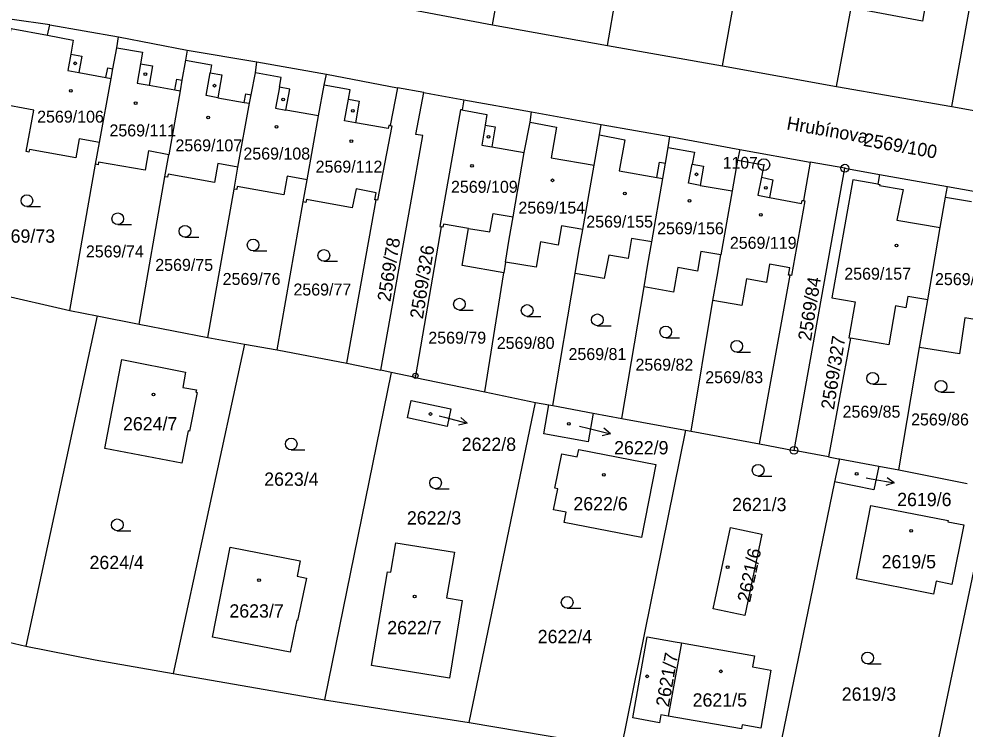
# Model space of a CAD drawing. Extents: x -733394 to -722299, y -1082822 to -1075049.
# Drawn here: x -728381.3 to -728260.3, y -1078181.4 to -1078090.6 of the extents above; entities that cross this region are included whole.
import ezdxf

# ---------------------------------------------------------------- set-up
doc = ezdxf.new("R2010")
doc.units = 0
for name, color, linetype in [('Hranice parcel', 7, 'Continuous'), ('Parcelní čísla', 7, 'Continuous'), ('Pop  PČ popisy', 7, 'Continuous'), ('Vnitřní kresba', 7, 'Continuous'), ('Značky bodu BP', 7, 'Continuous'), ('Značky budov', 7, 'Continuous'), ('Značky kultur', 7, 'Continuous')]:
    doc.layers.add(name, color=color, linetype=linetype)

msp = doc.modelspace()

# ---------------------------------------------------------------- linework, layer by layer
at = {"layer": 'Hranice parcel'}
for p, q in [((-728320.79, -1078091.37), (-728313.59, -1078051.89)), ((-728291.35, -1078096.62), (-728284.28, -1078057.18)), ((-728262.02, -1078101.83), (-728254.97, -1078062.34)), ((-728306.06, -1078094.01), (-728304.39, -1078084.18)), ((-728335.47, -1078088.62), (-728320.79, -1078091.37)), ((-728276.79, -1078099.28), (-728274.93, -1078089.22)), ((-728377.4, -1078091.4), (-728382.2, -1078090.72)), ((-728377.4, -1078091.4), (-728368.62, -1078092.91)), ((-728320.79, -1078091.37), (-728306.06, -1078094.01)), ((-728368.62, -1078092.91), (-728359.85, -1078094.61)), ((-728359.85, -1078094.61), (-728350.93, -1078096.1)), ((-728306.06, -1078094.01), (-728291.35, -1078096.62)), ((-728350.93, -1078096.1), (-728342.02, -1078097.68)), ((-728291.35, -1078096.62), (-728276.79, -1078099.28)), ((-728342.02, -1078097.68), (-728332.93, -1078099.43)), ((-728329.58, -1078100.04), (-728332.93, -1078099.43)), ((-728276.79, -1078099.28), (-728262.02, -1078101.83)), ((-728329.58, -1078100.04), (-728328.69, -1078100.2)), ((-728328.69, -1078100.2), (-728324.45, -1078100.96)), ((-728324.45, -1078100.96), (-728315.81, -1078102.52)), ((-728262.02, -1078101.83), (-728247.39, -1078104.44)), ((-728315.81, -1078102.52), (-728306.87, -1078104.11)), ((-728306.87, -1078104.11), (-728298.1, -1078105.67)), ((-728371.56, -1078109.22), (-728371.05, -1078106.42)), ((-728298.1, -1078105.67), (-728289.17, -1078107.31)), ((-728289.17, -1078107.31), (-728280.17, -1078108.94)), ((-728362.67, -1078110.83), (-728362.18, -1078108.02)), ((-728275.72, -1078109.72), (-728280.17, -1078108.94)), ((-728374.84, -1078127.89), (-728371.56, -1078109.22)), ((-728353.84, -1078112.38), (-728353.35, -1078109.58)), ((-728282.22, -1078145.79), (-728275.72, -1078109.72)), ((-728275.72, -1078109.72), (-728271.28, -1078110.5)), ((-728365.95, -1078129.66), (-728362.67, -1078110.83)), ((-728344.99, -1078114.03), (-728344.49, -1078111.2)), ((-728271.28, -1078110.5), (-728262.58, -1078112.04)), ((-728357.18, -1078131.38), (-728353.84, -1078112.38)), ((-728262.58, -1078112.04), (-728253.69, -1078113.69)), ((-728339.42, -1078134.63), (-728335.65, -1078113.78)), ((-728348.3, -1078132.93), (-728344.99, -1078114.03)), ((-728319.13, -1078121.71), (-728319.35, -1078123.09)), ((-728321.76, -1078138.32), (-728319.35, -1078123.09)), ((-728313.06, -1078140.07), (-728310.23, -1078123.18)), ((-728286.63, -1078144.96), (-728282.73, -1078123.41)), ((-728389.69, -1078124.5), (-728374.84, -1078127.89)), ((-728304.24, -1078141.7), (-728301.4, -1078124.88)), ((-728295.39, -1078143.32), (-728292.59, -1078126.61)), ((-728374.84, -1078127.89), (-728371.33, -1078128.6)), ((-728371.33, -1078128.6), (-728380.45, -1078170.8)), ((-728371.33, -1078128.6), (-728365.95, -1078129.66)), ((-728365.95, -1078129.66), (-728357.18, -1078131.38)), ((-728357.18, -1078131.38), (-728352.49, -1078132.2)), ((-728274.98, -1078131.46), (-728277.8, -1078146.62)), ((-728352.49, -1078132.2), (-728361.61, -1078174.3)), ((-728352.49, -1078132.2), (-728348.3, -1078132.93)), ((-728348.3, -1078132.93), (-728339.42, -1078134.63)), ((-728268.82, -1078148.29), (-728266.17, -1078132.65)), ((-728339.42, -1078134.63), (-728335.05, -1078135.54)), ((-728333.74, -1078135.82), (-728335.05, -1078135.54)), ((-728333.74, -1078135.82), (-728342.27, -1078177.67)), ((-728330.68, -1078136.46), (-728333.74, -1078135.82)), ((-728330.68, -1078136.46), (-728321.76, -1078138.32)), ((-728321.76, -1078138.32), (-728315.3, -1078139.69)), ((-728323.75, -1078180.57), (-728315.3, -1078139.69)), ((-728315.3, -1078139.69), (-728313.58, -1078139.97)), ((-728313.58, -1078139.97), (-728313.06, -1078140.07)), ((-728313.06, -1078140.07), (-728307.9, -1078141.03)), ((-728307.9, -1078141.03), (-728304.24, -1078141.7)), ((-728304.24, -1078141.7), (-728296.08, -1078143.19)), ((-728296.08, -1078143.19), (-728304.31, -1078183.87)), ((-728296.08, -1078143.19), (-728295.39, -1078143.32)), ((-728295.39, -1078143.32), (-728286.63, -1078144.96)), ((-728286.63, -1078144.96), (-728282.22, -1078145.79)), ((-728277.8, -1078146.62), (-728282.22, -1078145.79)), ((-728276.41, -1078146.88), (-728277.03, -1078149.82)), ((-728276.41, -1078146.88), (-728271.38, -1078147.82)), ((-728271.38, -1078147.82), (-728268.82, -1078148.29)), ((-728268.82, -1078148.29), (-728260.09, -1078150.01)), ((-728277.03, -1078149.82), (-728284.77, -1078187.22)), ((-728265.34, -1078190.48), (-728257.02, -1078150.61)), ((-728399.14, -1078166.58), (-728380.45, -1078170.8)), ((-728296.63, -1078170.4), (-728298.32, -1078179.75)), ((-728361.61, -1078174.3), (-728342.27, -1078177.67)), ((-728342.27, -1078177.67), (-728323.75, -1078180.57)), ((-728323.75, -1078180.57), (-728304.31, -1078183.87))]:
    msp.add_line(p, q, dxfattribs=at)
for points in [[(-728273.17, -1078079.68), (-728269.74, -1078080.29), (-728264.12, -1078081.29), (-728265.8, -1078090.91), (-728274.93, -1078089.22)], [(-728371.05, -1078106.42), (-728373.63, -1078105.94), (-728374.08, -1078108.37), (-728380.01, -1078107.32), (-728380.07, -1078107.68), (-728380.42, -1078107.6), (-728379.45, -1078102.29), (-728384.04, -1078101.44), (-728382.32, -1078091.85), (-728377.71, -1078092.7), (-728377.4, -1078091.4)], [(-728371.05, -1078106.42), (-728369.56, -1078098.24), (-728369.34, -1078097.02), (-728368.84, -1078094.31), (-728368.62, -1078092.91)], [(-728359.85, -1078094.61), (-728360.05, -1078095.89), (-728360.5, -1078098.46), (-728360.74, -1078099.83), (-728362.18, -1078108.02)], [(-728353.35, -1078109.58), (-728351.84, -1078101.42), (-728351.64, -1078100.35), (-728351.11, -1078097.51), (-728350.93, -1078096.1)], [(-728344.49, -1078111.2), (-728343.03, -1078103.01), (-728342.31, -1078099.12), (-728342.02, -1078097.68)], [(-728332.93, -1078099.43), (-728333.85, -1078104.27), (-728333.66, -1078104.3), (-728335.47, -1078113.81), (-728335.65, -1078113.78)], [(-728335.05, -1078135.54), (-728331.26, -1078114.42), (-728329.7, -1078105.52), (-728330.59, -1078105.4), (-728329.58, -1078100.04)], [(-728324.45, -1078100.96), (-728324.68, -1078102.27), (-728324.86, -1078102.24), (-728327.5, -1078117.18), (-728327.34, -1078117.21)], [(-728319.13, -1078121.71), (-728318.63, -1078118.79), (-728318.14, -1078115.95), (-728316.72, -1078107.71), (-728315.98, -1078103.81), (-728315.81, -1078102.52)], [(-728309.25, -1078117.56), (-728307.8, -1078109.33), (-728307.11, -1078105.46), (-728306.87, -1078104.11)], [(-728300.41, -1078119.14), (-728299, -1078111.03), (-728298.66, -1078109.06), (-728298.32, -1078107.09), (-728298.1, -1078105.67)], [(-728362.18, -1078108.02), (-728364.77, -1078107.51), (-728365.21, -1078109.96), (-728371.15, -1078108.93), (-728371.21, -1078109.27), (-728371.56, -1078109.22)], [(-728289.17, -1078107.31), (-728289.44, -1078108.69), (-728290.13, -1078112.63), (-728291.57, -1078120.8)], [(-728353.35, -1078109.58), (-728355.92, -1078109.12), (-728356.35, -1078111.54), (-728362.25, -1078110.48), (-728362.34, -1078110.88), (-728362.67, -1078110.83)], [(-728280.17, -1078108.94), (-728281.02, -1078113.86), (-728280.85, -1078113.89), (-728282.54, -1078123.44), (-728282.73, -1078123.41)], [(-728344.49, -1078111.2), (-728347.06, -1078110.75), (-728347.48, -1078113.14), (-728353.43, -1078112.05), (-728353.5, -1078112.43), (-728353.84, -1078112.38)], [(-728271.28, -1078110.5), (-728271.5, -1078111.76), (-728274.72, -1078111.19), (-728277.37, -1078126.28), (-728274.38, -1078126.8), (-728275.19, -1078131.42), (-728274.98, -1078131.46)], [(-728335.65, -1078113.78), (-728335.83, -1078113.75), (-728335.65, -1078112.87), (-728338.22, -1078112.34), (-728338.72, -1078114.79), (-728344.58, -1078113.73), (-728344.65, -1078114.08), (-728344.99, -1078114.03)], [(-728265.12, -1078126.54), (-728263.53, -1078117.31), (-728262.86, -1078113.4), (-728262.58, -1078112.04)], [(-728327.34, -1078117.21), (-728330.64, -1078136.25), (-728330.68, -1078136.46)], [(-728319.35, -1078123.09), (-728324.65, -1078122.15), (-728323.84, -1078117.41), (-728327.06, -1078116.86), (-728327.13, -1078117.25), (-728327.34, -1078117.21)], [(-728309.25, -1078117.56), (-728311.95, -1078117.09), (-728312.37, -1078119.54), (-728314.64, -1078119.11), (-728315.18, -1078122.37), (-728319.13, -1078121.71)], [(-728310.23, -1078123.18), (-728309.73, -1078120.32), (-728309.25, -1078117.56)], [(-728300.41, -1078119.14), (-728303, -1078118.69), (-728303.44, -1078121.25), (-728305.92, -1078120.82), (-728306.49, -1078123.83), (-728310.23, -1078123.18)], [(-728301.4, -1078124.88), (-728300.9, -1078121.99), (-728300.41, -1078119.14)], [(-728291.57, -1078120.8), (-728294.13, -1078120.35), (-728294.57, -1078122.86), (-728297.08, -1078122.42), (-728297.64, -1078125.55), (-728301.4, -1078124.88)], [(-728292.59, -1078126.61), (-728292.06, -1078123.58), (-728291.57, -1078120.8)], [(-728282.73, -1078123.41), (-728282.91, -1078123.37), (-728282.77, -1078122.44), (-728285.35, -1078121.97), (-728285.76, -1078124.32), (-728288.31, -1078123.88), (-728288.9, -1078127.26), (-728292.59, -1078126.61)], [(-728265.12, -1078126.54), (-728267.67, -1078126.11), (-728267.91, -1078127.55), (-728269.24, -1078127.32), (-728270.08, -1078132.31), (-728274.98, -1078131.46)], [(-728266.17, -1078132.65), (-728265.41, -1078128.23), (-728265.12, -1078126.54)], [(-728256.07, -1078126.97), (-728258.69, -1078126.56), (-728259.08, -1078129.04), (-728260.36, -1078128.84), (-728261.07, -1078133.44), (-728266.17, -1078132.65)], [(-728359.7, -1078143.29), (-728360.53, -1078147.42), (-728370.34, -1078145.57), (-728368.19, -1078134.18), (-728360.04, -1078135.78), (-728360.4, -1078137.74), (-728358.65, -1078138.06), (-728358.71, -1078138.35), (-728358.55, -1078138.38), (-728359.54, -1078143.32), (-728359.7, -1078143.29)], [(-728326.1, -1078140.5), (-728326.59, -1078142.75), (-728331.66, -1078141.65), (-728331.17, -1078139.4), (-728326.1, -1078140.5)], [(-728307.9, -1078141.03), (-728308.56, -1078144.71), (-728314.23, -1078143.67), (-728313.58, -1078139.97)], [(-728301.72, -1078156.94), (-728311.6, -1078155.03), (-728311.34, -1078153.71), (-728312.96, -1078153.4), (-728312.43, -1078150.69), (-728312.79, -1078150.62), (-728311.9, -1078146.22), (-728309.95, -1078146.63), (-728309.75, -1078145.67), (-728299.88, -1078147.6), (-728301.72, -1078156.94)], [(-728277.8, -1078146.62), (-728276.53, -1078146.86), (-728276.41, -1078146.88)], [(-728271.38, -1078147.82), (-728272.02, -1078150.84), (-728277.03, -1078149.82)], [(-728262.53, -1078154.92), (-728260.52, -1078155.32), (-728262.05, -1078162.93), (-728264.06, -1078162.53), (-728264.39, -1078164.16), (-728274.23, -1078162.2), (-728272.41, -1078152.82), (-728262.5, -1078154.76), (-728262.53, -1078154.92)], [(-728288.52, -1078166.89), (-728292.56, -1078166.04), (-728290.35, -1078155.66), (-728286.35, -1078156.51), (-728288.52, -1078166.89)], [(-728345.8, -1078167.51), (-728346.64, -1078171.6), (-728356.58, -1078169.66), (-728354.33, -1078158.18), (-728345.39, -1078159.92), (-728345.77, -1078161.89), (-728344.59, -1078162.12), (-728345.7, -1078167.53), (-728345.8, -1078167.51)], [(-728336.27, -1078173.31), (-728334.23, -1078161.3), (-728333.78, -1078161.38), (-728333.14, -1078157.59), (-728325.64, -1078158.79), (-728326.66, -1078164.64), (-728324.65, -1078164.97), (-728326.3, -1078174.92), (-728336.27, -1078173.31)], [(-728298.32, -1078179.75), (-728299.26, -1078179.6), (-728299.42, -1078180.61), (-728302.84, -1078179.98), (-728301.02, -1078169.62), (-728297.42, -1078170.26), (-728296.63, -1078170.4)], [(-728380.45, -1078170.8), (-728371.58, -1078172.57), (-728361.61, -1078174.3)], [(-728296.63, -1078170.4), (-728287.29, -1078172.06), (-728287.54, -1078173.46), (-728285.18, -1078173.88), (-728286.48, -1078181.31), (-728288.84, -1078180.88), (-728288.94, -1078181.4), (-728298.32, -1078179.75)]]:
    msp.add_lwpolyline(points, dxfattribs=at)
at = {"layer": 'Pop  PČ popisy'}
for p, q in [((-728327.61, -1078141.36), (-728326.91, -1078141.55)), ((-728326.91, -1078141.55), (-728324.01, -1078142.33)), ((-728324.01, -1078142.33), (-728324.85, -1078141.58)), ((-728324.01, -1078142.33), (-728325.11, -1078142.55)), ((-728309.66, -1078142.7), (-728308.59, -1078142.96)), ((-728308.59, -1078142.96), (-728305.68, -1078143.69)), ((-728305.68, -1078143.69), (-728306.53, -1078142.96)), ((-728305.68, -1078143.69), (-728306.77, -1078143.93)), ((-728272.98, -1078149.32), (-728272.37, -1078149.43)), ((-728272.37, -1078149.43), (-728269.42, -1078149.95)), ((-728269.42, -1078149.95), (-728270.49, -1078150.27)), ((-728269.42, -1078149.95), (-728270.31, -1078149.28))]:
    msp.add_line(p, q, dxfattribs=at)
at = {"layer": 'Vnitřní kresba'}
for p, q in [((-728377.71, -1078092.7), (-728374.4, -1078093.33)), ((-728374.4, -1078093.33), (-728374.73, -1078095.15)), ((-728368.84, -1078094.31), (-728365.54, -1078094.9)), ((-728374.73, -1078095.15), (-728375.1, -1078097.23)), ((-728374.73, -1078095.15), (-728373.32, -1078095.4)), ((-728373.32, -1078095.4), (-728373.7, -1078097.49)), ((-728365.54, -1078094.9), (-728365.8, -1078096.36)), ((-728370.22, -1078098.12), (-728369.99, -1078096.9)), ((-728369.99, -1078096.9), (-728369.34, -1078097.02)), ((-728365.8, -1078096.36), (-728366.23, -1078098.83)), ((-728365.8, -1078096.36), (-728364.28, -1078096.62)), ((-728364.28, -1078096.62), (-728364.71, -1078099.11)), ((-728360.05, -1078095.89), (-728356.71, -1078096.48)), ((-728356.71, -1078096.48), (-728356.89, -1078097.53)), ((-728375.1, -1078097.23), (-728373.7, -1078097.49)), ((-728373.7, -1078097.49), (-728370.22, -1078098.12)), ((-728370.22, -1078098.12), (-728369.56, -1078098.24)), ((-728357.4, -1078100.43), (-728356.89, -1078097.53)), ((-728356.89, -1078097.53), (-728355.4, -1078097.79)), ((-728355.4, -1078097.79), (-728355.91, -1078100.7)), ((-728347.79, -1078098.12), (-728351.11, -1078097.51)), ((-728348.03, -1078099.37), (-728347.79, -1078098.12)), ((-728366.23, -1078098.83), (-728364.71, -1078099.11)), ((-728364.71, -1078099.11), (-728361.41, -1078099.71)), ((-728361.41, -1078099.71), (-728361.17, -1078098.34)), ((-728361.17, -1078098.34), (-728360.5, -1078098.46)), ((-728348.03, -1078099.37), (-728348.54, -1078102.06)), ((-728346.69, -1078099.62), (-728348.03, -1078099.37)), ((-728338.99, -1078099.71), (-728342.31, -1078099.12)), ((-728361.41, -1078099.71), (-728360.74, -1078099.83)), ((-728355.91, -1078100.7), (-728357.4, -1078100.43)), ((-728352.54, -1078101.3), (-728352.34, -1078100.22)), ((-728352.34, -1078100.22), (-728351.64, -1078100.35)), ((-728347.21, -1078102.29), (-728346.69, -1078099.62)), ((-728339.21, -1078100.91), (-728338.99, -1078099.71)), ((-728355.91, -1078100.7), (-728352.54, -1078101.3)), ((-728352.54, -1078101.3), (-728351.84, -1078101.42)), ((-728339.7, -1078103.66), (-728339.21, -1078100.91)), ((-728339.21, -1078100.91), (-728337.82, -1078101.16)), ((-728337.82, -1078101.16), (-728338.32, -1078103.9)), ((-728348.54, -1078102.06), (-728347.21, -1078102.29)), ((-728343.03, -1078103.01), (-728347.21, -1078102.29)), ((-728324.68, -1078102.27), (-728324.49, -1078102.3)), ((-728324.49, -1078102.3), (-728321.49, -1078102.83)), ((-728321.49, -1078102.83), (-728321.73, -1078104.22)), ((-728338.32, -1078103.9), (-728339.7, -1078103.66)), ((-728334.11, -1078104.64), (-728338.32, -1078103.9)), ((-728334.04, -1078104.24), (-728334.11, -1078104.64)), ((-728333.85, -1078104.27), (-728334.04, -1078104.24)), ((-728321.73, -1078104.22), (-728322.15, -1078106.78)), ((-728321.73, -1078104.22), (-728320.46, -1078104.44)), ((-728315.98, -1078103.81), (-728312.59, -1078104.46)), ((-728320.46, -1078104.44), (-728320.88, -1078107)), ((-728312.59, -1078104.46), (-728313.3, -1078108.37)), ((-728307.11, -1078105.46), (-728303.84, -1078106.09)), ((-728303.84, -1078106.09), (-728304.58, -1078110.07)), ((-728322.15, -1078106.78), (-728320.88, -1078107)), ((-728320.88, -1078107), (-728316.72, -1078107.71)), ((-728298.32, -1078107.09), (-728294.97, -1078107.68)), ((-728294.97, -1078107.68), (-728295.25, -1078109.18)), ((-728313.3, -1078108.37), (-728307.8, -1078109.33)), ((-728299.76, -1078110.9), (-728299.42, -1078108.93)), ((-728299.42, -1078108.93), (-728298.66, -1078109.06)), ((-728289.44, -1078108.69), (-728286.07, -1078109.27)), ((-728304.58, -1078110.07), (-728299.76, -1078110.9)), ((-728295.7, -1078111.65), (-728295.25, -1078109.18)), ((-728295.25, -1078109.18), (-728293.79, -1078109.45)), ((-728293.79, -1078109.45), (-728294.22, -1078111.91)), ((-728286.07, -1078109.27), (-728286.38, -1078110.88)), ((-728299.76, -1078110.9), (-728299, -1078111.03)), ((-728286.38, -1078110.88), (-728286.83, -1078113.17)), ((-728286.38, -1078110.88), (-728284.94, -1078111.2)), ((-728284.94, -1078111.2), (-728285.36, -1078113.45)), ((-728294.22, -1078111.91), (-728295.7, -1078111.65)), ((-728294.22, -1078111.91), (-728290.13, -1078112.63)), ((-728271.5, -1078111.76), (-728271.25, -1078111.81)), ((-728271.25, -1078111.81), (-728271.27, -1078111.91)), ((-728271.27, -1078111.91), (-728268.28, -1078112.44)), ((-728268.28, -1078112.44), (-728269.09, -1078116.36)), ((-728286.83, -1078113.17), (-728285.36, -1078113.45)), ((-728285.36, -1078113.45), (-728281.26, -1078114.22)), ((-728281.26, -1078114.22), (-728281.19, -1078113.83)), ((-728281.19, -1078113.83), (-728281.02, -1078113.86)), ((-728262.86, -1078113.4), (-728259.54, -1078113.99)), ((-728321.12, -1078117.87), (-728320.69, -1078115.49)), ((-728320.69, -1078115.49), (-728318.14, -1078115.95)), ((-728269.09, -1078116.36), (-728263.53, -1078117.31)), ((-728323.84, -1078117.41), (-728321.12, -1078117.87))]:
    msp.add_line(p, q, dxfattribs=at)
at = {"layer": 'Značky bodu BP'}
for centre, radius in [((-728286.07, -1078109.27), 0.75), ((-728286.07, -1078109.27), 0.03), ((-728275.72, -1078109.72), 0.5), ((-728275.72, -1078109.72), 0.0303), ((-728330.64, -1078136.25), 0.335), ((-728330.64, -1078136.25), 0.0203), ((-728282.22, -1078145.79), 0.5), ((-728282.22, -1078145.79), 0.0303)]:
    msp.add_circle(centre, radius, dxfattribs=at)
at = {"layer": 'Značky budov'}
for centre in [(-728374.17, -1078096.31), (-728365.18, -1078097.7), (-728356.33, -1078099.16), (-728374.71, -1078099.81), (-728366.42, -1078101.41), (-728347.56, -1078100.92), (-728357.16, -1078103.23), (-728338.64, -1078102.39), (-728348.39, -1078104.44), (-728321.3, -1078105.69), (-728338.84, -1078106.25), (-728323.4, -1078109.41), (-728294.69, -1078110.5), (-728313.11, -1078111.27), (-728285.82, -1078112.22), (-728303.85, -1078112.96), (-728295.59, -1078113.89), (-728286.47, -1078115.68), (-728269.1, -1078119.59), (-728364.13, -1078138.64), (-728328.71, -1078141.14), (-728311.03, -1078142.39), (-728306.56, -1078148.93), (-728274.21, -1078148.79), (-728267.23, -1078156.08), (-728290.71, -1078160.71), (-728350.64, -1078162.37), (-728330.74, -1078164.46), (-728291.59, -1078174.04), (-728301.01, -1078174.68)]:
    msp.add_circle(centre, 0.175, dxfattribs=at)
at = {"layer": 'Značky kultur'}
for p, q in [((-728380.33, -1078114.62), (-728378.58, -1078114.62)), ((-728368.71, -1078116.93), (-728366.96, -1078116.93)), ((-728360.11, -1078118.53), (-728358.36, -1078118.53)), ((-728351.4, -1078120.28), (-728349.65, -1078120.28)), ((-728342.35, -1078121.62), (-728340.6, -1078121.62)), ((-728325.01, -1078127.85), (-728323.26, -1078127.85)), ((-728316.35, -1078128.66), (-728314.6, -1078128.66)), ((-728307.37, -1078129.85), (-728305.62, -1078129.85)), ((-728298.62, -1078131.4), (-728296.87, -1078131.4)), ((-728289.54, -1078133.23), (-728287.79, -1078133.23)), ((-728272.16, -1078137.33), (-728270.41, -1078137.33)), ((-728263.43, -1078138.36), (-728261.68, -1078138.36)), ((-728346.52, -1078145.72), (-728344.77, -1078145.72)), ((-728286.81, -1078149.08), (-728285.06, -1078149.08)), ((-728328.06, -1078150.7), (-728326.31, -1078150.7)), ((-728368.77, -1078156.06), (-728367.02, -1078156.06)), ((-728311.23, -1078165.97), (-728309.48, -1078165.97)), ((-728272.81, -1078173.08), (-728271.06, -1078173.08))]:
    msp.add_line(p, q, dxfattribs=at)
for centre in [(-728380.33, -1078113.87), (-728368.71, -1078116.18), (-728360.11, -1078117.78), (-728351.4, -1078119.53), (-728342.35, -1078120.87), (-728325.01, -1078127.1), (-728316.35, -1078127.91), (-728307.37, -1078129.1), (-728298.62, -1078130.65), (-728289.54, -1078132.48), (-728272.16, -1078136.58), (-728263.43, -1078137.61), (-728346.52, -1078144.97), (-728286.81, -1078148.33), (-728328.06, -1078149.95), (-728368.77, -1078155.31), (-728311.23, -1078165.22), (-728272.81, -1078172.33)]:
    msp.add_circle(centre, 0.75, dxfattribs=at)

# ---------------------------------------------------------------- texts
at = {"layer": 'Parcelní čísla'}
for s, height, p in [('2569/106', 1.53, (-728379.02, -1078103.89)), ('2569/111', 1.53, (-728369.77, -1078105.65)), ('2569/107', 1.53, (-728361.33, -1078107.56)), ('2569/108', 1.53, (-728352.64, -1078108.61)), ('2569/112', 1.53, (-728343.4, -1078110.28)), ('2569/109', 1.53, (-728326.09, -1078112.86)), ('2569/154', 1.53, (-728317.47, -1078115.52)), ('2569/155', 1.53, (-728308.79, -1078117.31)), ('2569/73', 1.7, (-728384.94, -1078119.24)), ('2569/156', 1.53, (-728299.73, -1078118.16)), ('2569/119', 1.53, (-728290.43, -1078120.02)), ('2569/74', 1.53, (-728372.78, -1078121.12)), ('2569/75', 1.53, (-728363.91, -1078122.84)), ('2569/157', 1.53, (-728275.79, -1078123.97)), ('2569/76', 1.53, (-728355.29, -1078124.64)), ('2569/158', 1.53, (-728264.19, -1078124.66)), ('2569/77', 1.53, (-728346.24, -1078125.99)), ('2569/79', 1.53, (-728328.99, -1078132.15)), ('2569/80', 1.53, (-728320.24, -1078132.82)), ('2569/81', 1.53, (-728311.06, -1078134.24)), ('2569/82', 1.53, (-728302.5, -1078135.6)), ('2569/83', 1.53, (-728293.57, -1078137.2)), ('2569/85', 1.53, (-728276.01, -1078141.61)), ('2624/7', 1.7, (-728368.04, -1078143.24)), ('2569/86', 1.53, (-728267.25, -1078142.6)), ('2622/8', 1.7, (-728324.72, -1078145.86)), ('2622/9', 1.7, (-728305.23, -1078146.3)), ('2623/4', 1.7, (-728349.98, -1078150.32)), ('2619/6', 1.7, (-728269.03, -1078152.92)), ('2622/6', 1.7, (-728310.44, -1078153.46)), ('2621/3', 1.7, (-728290.14, -1078153.56)), ('2622/3', 1.7, (-728331.73, -1078155.27)), ('2624/4', 1.7, (-728372.32, -1078160.97)), ('2619/5', 1.7, (-728271.02, -1078160.87)), ('2623/7', 1.7, (-728354.43, -1078167.17)), ('2622/7', 1.7, (-728334.24, -1078169.3)), ('2622/4', 1.7, (-728315, -1078170.44)), ('2621/5', 1.7, (-728295.19, -1078178.55)), ('2619/3', 1.7, (-728276.12, -1078177.8))]:
    msp.add_text(s, height=height, dxfattribs=at).set_placement(p)
for s, rotation, p in [('2569/100', 350, (-728273.43, -1078106.85)), ('2569/78', 81, (-728333.85, -1078126.85)), ('2569/326', 81, (-728329.69, -1078129.06)), ('2569/84', 81, (-728280.05, -1078131.87)), ('2569/327', 81, (-728277.12, -1078140.66)), ('2621/6', 78, (-728287.84, -1078165.31)), ('2621/7', 80, (-728298.24, -1078178.67))]:
    msp.add_text(s, height=1.7, rotation=rotation, dxfattribs=at).set_placement(p)
at = {"layer": 'Pop  PČ popisy'}
msp.add_text('Hrubínova', height=1.7, rotation=350, dxfattribs=at).set_placement((-728283.25, -1078104.75))
at = {"layer": 'Značky bodu BP'}
msp.add_text('1107', height=1.5, dxfattribs=at).set_placement((-728291.32, -1078109.77))

doc.saveas('drawing.dxf')
